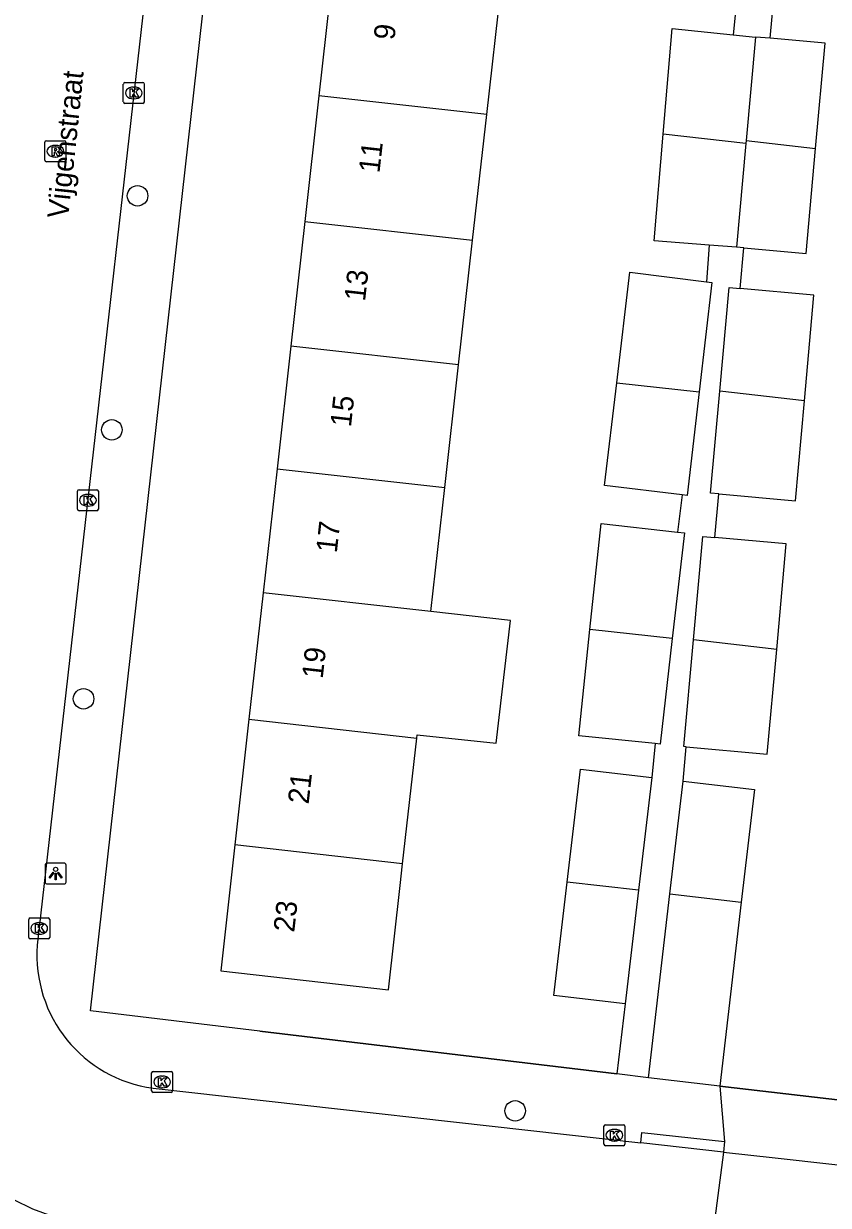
# Model space of a CAD drawing. Extents: x 162026 to 163499, y 387297 to 388169.
# Drawn here: x 162681.4 to 162719.8, y 387672.5 to 387728.8 of the extents above; entities that cross this region are included whole.
import ezdxf

# ---------------------------------------------------------------- set-up
doc = ezdxf.new("R2010")
doc.units = 0
for name, color, linetype in [('IMGEO_Boom', 7, 'Continuous'), ('IMGEO_Kolk', 7, 'Continuous'), ('IMGEO_Lichtpunt', 7, 'Continuous'), ('IMGEO_Muur', 7, 'Continuous'), ('IMGEO_Openbare_ruimte_label', 7, 'Continuous'), ('IMGEO_Pand', 7, 'Continuous'), ('IMGEO_Pand_nummerreeks', 7, 'Continuous'), ('IMGEO_Rijbaan_lokaal_open', 7, 'Continuous'), ('IMGEO_Rioolput', 7, 'Continuous'), ('IMGEO_Voetpad_open', 7, 'Continuous')]:
    doc.layers.add(name, color=color, linetype=linetype)

msp = doc.modelspace()

# ---------------------------------------------------------------- linework, layer by layer
at = {"layer": 'IMGEO_Boom'}
for centre in [(162686.856, 387720.629), (162685.631, 387709.461), (162684.282, 387696.63), (162704.86, 387676.972)]:
    msp.add_circle(centre, 0.489, dxfattribs=at)
at = {"layer": 'IMGEO_Kolk'}
for p, q in [((162686.177, 387725.11), (162686.177, 387725.962)), ((162686.252, 387726.036), (162687.104, 387726.036)), ((162686.665, 387725.816), (162686.69, 387725.816)), ((162687.178, 387725.962), (162687.178, 387725.11)), ((162686.688, 387725.256), (162686.663, 387725.256)), ((162687.104, 387725.036), (162686.252, 387725.036)), ((162684.064, 387706.603), (162684.916, 387706.603)), ((162683.989, 387705.677), (162683.989, 387706.529)), ((162684.477, 387706.383), (162684.502, 387706.383)), ((162684.99, 387706.529), (162684.99, 387705.677)), ((162684.916, 387705.603), (162684.064, 387705.603)), ((162684.5, 387705.823), (162684.475, 387705.823)), ((162681.667, 387685.248), (162681.667, 387686.1)), ((162681.742, 387686.174), (162682.594, 387686.174)), ((162682.155, 387685.954), (162682.18, 387685.954)), ((162682.668, 387686.1), (162682.668, 387685.248)), ((162682.594, 387685.174), (162681.742, 387685.174)), ((162682.178, 387685.394), (162682.153, 387685.394)), ((162687.527, 387677.926), (162687.527, 387678.778)), ((162687.602, 387678.852), (162688.454, 387678.852)), ((162688.015, 387678.632), (162688.04, 387678.632)), ((162688.528, 387678.778), (162688.528, 387677.926)), ((162688.454, 387677.852), (162687.602, 387677.852)), ((162688.038, 387678.072), (162688.013, 387678.072)), ((162709.091, 387675.384), (162709.091, 387676.236)), ((162709.166, 387676.31), (162710.018, 387676.31)), ((162710.092, 387676.236), (162710.092, 387675.384)), ((162709.579, 387676.09), (162709.604, 387676.09)), ((162710.018, 387675.31), (162709.166, 387675.31)), ((162709.602, 387675.53), (162709.577, 387675.53))]:
    msp.add_line(p, q, dxfattribs=at)
for points in [[(162686.177, 387725.11), (162686.177, 387725.962)], [(162686.252, 387726.036), (162687.104, 387726.036)], [(162686.498, 387725.736), (162686.621, 387725.736), (162686.621, 387725.585), (162686.751, 387725.736), (162686.915, 387725.736), (162686.769, 387725.585), (162686.922, 387725.336), (162686.77, 387725.336), (162686.685, 387725.5), (162686.621, 387725.433), (162686.621, 387725.336), (162686.498, 387725.336), (162686.498, 387725.736)], [(162687.178, 387725.962), (162687.178, 387725.11)], [(162687.104, 387725.036), (162686.252, 387725.036)], [(162684.064, 387706.603), (162684.916, 387706.603)], [(162683.989, 387705.677), (162683.989, 387706.529)], [(162684.31, 387706.303), (162684.433, 387706.303), (162684.433, 387706.152), (162684.563, 387706.303), (162684.727, 387706.303), (162684.581, 387706.152), (162684.734, 387705.903), (162684.582, 387705.903), (162684.497, 387706.067), (162684.433, 387706), (162684.433, 387705.903), (162684.31, 387705.903), (162684.31, 387706.303)], [(162684.99, 387706.529), (162684.99, 387705.677)], [(162684.916, 387705.603), (162684.064, 387705.603)], [(162681.667, 387685.248), (162681.667, 387686.1)], [(162681.742, 387686.174), (162682.594, 387686.174)], [(162681.988, 387685.874), (162682.111, 387685.874), (162682.111, 387685.723), (162682.241, 387685.874), (162682.405, 387685.874), (162682.259, 387685.723), (162682.412, 387685.474), (162682.26, 387685.474), (162682.175, 387685.638), (162682.111, 387685.571), (162682.111, 387685.474), (162681.988, 387685.474), (162681.988, 387685.874)], [(162682.668, 387686.1), (162682.668, 387685.248)], [(162682.594, 387685.174), (162681.742, 387685.174)], [(162687.527, 387677.926), (162687.527, 387678.778)], [(162687.602, 387678.852), (162688.454, 387678.852)], [(162687.848, 387678.552), (162687.971, 387678.552), (162687.971, 387678.401), (162688.101, 387678.552), (162688.265, 387678.552), (162688.119, 387678.401), (162688.272, 387678.152), (162688.12, 387678.152), (162688.035, 387678.316), (162687.971, 387678.249), (162687.971, 387678.152), (162687.848, 387678.152), (162687.848, 387678.552)], [(162688.528, 387678.778), (162688.528, 387677.926)], [(162688.454, 387677.852), (162687.602, 387677.852)], [(162709.091, 387675.384), (162709.091, 387676.236)], [(162709.166, 387676.31), (162710.018, 387676.31)], [(162710.092, 387676.236), (162710.092, 387675.384)], [(162709.412, 387676.01), (162709.535, 387676.01), (162709.535, 387675.859), (162709.665, 387676.01), (162709.829, 387676.01), (162709.683, 387675.859), (162709.836, 387675.61), (162709.684, 387675.61), (162709.599, 387675.774), (162709.535, 387675.707), (162709.535, 387675.61), (162709.412, 387675.61), (162709.412, 387676.01)], [(162710.018, 387675.31), (162709.166, 387675.31)]]:
    msp.add_lwpolyline(points, dxfattribs=at)
for centre, start, end in [((162686.254, 387725.96), 91.552, 178.448), ((162686.254, 387725.96), 91.552, 178.448), ((162687.102, 387725.96), 1.552, 88.448), ((162687.102, 387725.96), 1.552, 88.448), ((162686.254, 387725.112), 181.552, 268.448), ((162686.254, 387725.112), 181.552, 268.448), ((162687.102, 387725.112), 271.552, 358.448), ((162687.102, 387725.112), 271.552, 358.448), ((162684.066, 387706.527), 91.552, 178.448), ((162684.066, 387706.527), 91.552, 178.448), ((162684.914, 387706.527), 1.552, 88.448), ((162684.914, 387706.527), 1.552, 88.448), ((162684.066, 387705.679), 181.552, 268.448), ((162684.066, 387705.679), 181.552, 268.448), ((162684.914, 387705.679), 271.552, 358.448), ((162684.914, 387705.679), 271.552, 358.448), ((162681.744, 387686.098), 91.552, 178.448), ((162681.744, 387686.098), 91.552, 178.448), ((162682.592, 387686.098), 1.552, 88.448), ((162682.592, 387686.098), 1.552, 88.448), ((162681.744, 387685.25), 181.552, 268.448), ((162681.744, 387685.25), 181.552, 268.448), ((162682.592, 387685.25), 271.552, 358.448), ((162682.592, 387685.25), 271.552, 358.448), ((162687.604, 387678.776), 91.552, 178.448), ((162687.604, 387678.776), 91.552, 178.448), ((162688.452, 387678.776), 1.552, 88.448), ((162688.452, 387678.776), 1.552, 88.448), ((162687.604, 387677.928), 181.552, 268.448), ((162687.604, 387677.928), 181.552, 268.448), ((162688.452, 387677.928), 271.552, 358.448), ((162688.452, 387677.928), 271.552, 358.448), ((162709.168, 387676.234), 91.552, 178.448), ((162709.168, 387676.234), 91.552, 178.448), ((162710.016, 387676.234), 1.552, 88.448), ((162710.016, 387676.234), 1.552, 88.448), ((162709.168, 387675.386), 181.552, 268.448), ((162709.168, 387675.386), 181.552, 268.448), ((162710.016, 387675.386), 271.552, 358.448), ((162710.016, 387675.386), 271.552, 358.448)]:
    msp.add_arc(centre, 0.0765, start, end, dxfattribs=at)
for centre, major_axis, ratio, start_param, end_param in [((162686.664, 387725.536), (-0.387, 0.002), 0.722429, 4.712389, 7.853982), ((162686.689, 387725.536), (-0.39, 0.002), 0.717154, 1.570796, 4.712389), ((162684.476, 387706.103), (-0.387, 0.002), 0.722429, 4.712389, 7.853982), ((162684.501, 387706.103), (-0.39, 0.002), 0.717154, 1.570796, 4.712389), ((162682.154, 387685.674), (-0.387, 0.002), 0.722429, 4.712389, 7.853982), ((162682.179, 387685.674), (-0.39, 0.002), 0.717154, 1.570796, 4.712389), ((162688.014, 387678.352), (-0.387, 0.002), 0.722429, 4.712389, 7.853982), ((162688.039, 387678.352), (-0.39, 0.002), 0.717154, 1.570796, 4.712389), ((162709.578, 387675.81), (-0.387, 0.002), 0.722429, 4.712389, 7.853982), ((162709.603, 387675.81), (-0.39, 0.002), 0.717154, 1.570796, 4.712389)]:
    msp.add_ellipse(centre, major_axis=major_axis, ratio=ratio, start_param=start_param, end_param=end_param, dxfattribs=at)
at = {"layer": 'IMGEO_Lichtpunt'}
for p, q in [((162682.451, 387688.697), (162682.451, 387687.89)), ((162682.451, 387688.697), (162682.451, 387687.89)), ((162683.353, 387688.792), (162682.545, 387688.792)), ((162683.353, 387688.792), (162682.545, 387688.792)), ((162683.447, 387687.89), (162683.447, 387688.697)), ((162683.447, 387687.89), (162683.447, 387688.697)), ((162682.545, 387687.796), (162683.353, 387687.796)), ((162682.545, 387687.796), (162683.353, 387687.796))]:
    msp.add_line(p, q, dxfattribs=at)
for points in [[(162682.825, 387688.361), (162682.864, 387688.333), (162682.676, 387688.071), (162682.638, 387688.098), (162682.825, 387688.361)], [(162682.927, 387688.313), (162682.974, 387688.313), (162682.974, 387687.991), (162682.927, 387687.991), (162682.927, 387688.313)], [(162683.037, 387688.333), (162683.075, 387688.36), (162683.262, 387688.098), (162683.223, 387688.07), (162683.037, 387688.333)]]:
    msp.add_lwpolyline(points, dxfattribs=at)
msp.add_circle((162682.95, 387688.495), 0.0994, dxfattribs=at)
for centre, start, end in [((162682.545, 387688.697), 90, 180), ((162682.545, 387688.697), 90, 180), ((162683.353, 387688.697), 0, 90), ((162683.353, 387688.697), 0, 90), ((162682.545, 387687.89), 180, 270), ((162682.545, 387687.89), 180, 270), ((162683.353, 387687.89), 270, 0), ((162683.353, 387687.89), 270, 360)]:
    msp.add_arc(centre, 0.0946, start, end, dxfattribs=at)
at = {"layer": 'IMGEO_Muur'}
for points in [[(162692.691, 387680.771), (162709.705, 387678.733)], [(162714.612, 387678.153), (162728.159, 387676.579)]]:
    msp.add_lwpolyline(points, dxfattribs=at)
at = {"layer": 'IMGEO_Pand'}
for points in [[(162696.189, 387731.502), (162695.505, 387725.405)], [(162703.505, 387724.507), (162704.189, 387730.604)], [(162711.918, 387723.563), (162712.349, 387728.609), (162715.258, 387728.313)], [(162715.258, 387728.313), (162716.322, 387728.205)], [(162716.322, 387728.205), (162715.875, 387723.265)], [(162717.023, 387728.142), (162716.322, 387728.205)], [(162719.184, 387722.886), (162719.639, 387727.905), (162717.023, 387728.142)], [(162695.505, 387725.405), (162694.832, 387719.407)], [(162703.505, 387724.507), (162695.505, 387725.405)], [(162702.832, 387718.509), (162703.505, 387724.507)], [(162714.118, 387718.277), (162711.483, 387718.479), (162711.918, 387723.563)], [(162715.862, 387723.121), (162711.918, 387723.563)], [(162715.862, 387723.121), (162715.414, 387718.177)], [(162715.875, 387723.265), (162715.862, 387723.121)], [(162715.875, 387723.265), (162719.184, 387722.886)], [(162715.761, 387718.146), (162718.73, 387717.876), (162719.184, 387722.886)], [(162694.832, 387719.407), (162694.164, 387713.455)], [(162694.832, 387719.407), (162702.832, 387718.509)], [(162702.164, 387712.557), (162702.832, 387718.509)], [(162715.414, 387718.177), (162714.118, 387718.277)], [(162715.761, 387718.146), (162715.414, 387718.177)], [(162709.704, 387711.711), (162710.329, 387716.983), (162713.982, 387716.518)], [(162713.982, 387716.518), (162714.239, 387716.485), (162713.633, 387711.27)], [(162714.612, 387711.315), (162715.059, 387716.255), (162715.585, 387716.207)], [(162718.651, 387710.853), (162719.107, 387715.889), (162715.585, 387716.207)], [(162694.164, 387713.455), (162693.508, 387707.604)], [(162702.164, 387712.557), (162694.164, 387713.455)], [(162701.508, 387706.706), (162702.164, 387712.557)], [(162712.817, 387706.357), (162709.122, 387706.801), (162709.704, 387711.711)], [(162709.704, 387711.711), (162713.633, 387711.27)], [(162713.633, 387711.27), (162713.058, 387706.328), (162712.817, 387706.357)], [(162714.565, 387706.406), (162714.17, 387706.442), (162714.612, 387711.315)], [(162718.651, 387710.853), (162714.612, 387711.315)], [(162714.565, 387706.406), (162718.219, 387706.076), (162718.651, 387710.853)], [(162693.508, 387707.604), (162692.845, 387701.693)], [(162693.508, 387707.604), (162701.508, 387706.706)], [(162700.844, 387700.794), (162701.508, 387706.706)], [(162708.428, 387699.942), (162708.964, 387704.99), (162712.604, 387704.58)], [(162712.604, 387704.58), (162712.927, 387704.544), (162712.349, 387699.502)], [(162713.357, 387699.44), (162713.804, 387704.382), (162714.378, 387704.33)], [(162717.331, 387698.986), (162717.787, 387704.022), (162714.378, 387704.33)], [(162692.845, 387701.693), (162692.167, 387695.654)], [(162700.844, 387700.794), (162692.845, 387701.693)], [(162700.167, 387694.755), (162700.185, 387694.914), (162703.953, 387694.516), (162704.642, 387700.368), (162700.844, 387700.794)], [(162711.535, 387694.491), (162707.888, 387694.86), (162708.428, 387699.942)], [(162712.349, 387699.502), (162708.428, 387699.942)], [(162712.349, 387699.502), (162711.772, 387694.467), (162711.535, 387694.491)], [(162713.021, 387694.343), (162712.896, 387694.354), (162713.357, 387699.44)], [(162717.331, 387698.986), (162713.357, 387699.44)], [(162713.021, 387694.343), (162716.879, 387693.993), (162717.331, 387698.986)], [(162692.167, 387695.654), (162691.494, 387689.659)], [(162692.167, 387695.654), (162700.167, 387694.755)], [(162699.494, 387688.76), (162700.167, 387694.755)], [(162707.34, 387687.878), (162707.973, 387693.274), (162711.372, 387692.876)], [(162711.372, 387692.876), (162710.741, 387687.496)], [(162712.242, 387687.324), (162712.872, 387692.7)], [(162712.872, 387692.7), (162716.271, 387692.301), (162715.642, 387686.935)], [(162691.494, 387689.659), (162690.82, 387683.649), (162698.819, 387682.751), (162699.377, 387687.72), (162699.494, 387688.76)], [(162699.494, 387688.76), (162691.494, 387689.659)], [(162710.106, 387682.078), (162706.707, 387682.476), (162707.34, 387687.878)], [(162710.741, 387687.496), (162707.34, 387687.878)], [(162710.741, 387687.496), (162710.106, 387682.078)], [(162711.213, 387678.552), (162712.242, 387687.324)], [(162712.242, 387687.324), (162715.642, 387686.935)], [(162715.642, 387686.935), (162714.612, 387678.153)], [(162714.612, 387678.153), (162711.213, 387678.552)]]:
    msp.add_lwpolyline(points, dxfattribs=at)
at = {"layer": 'IMGEO_Rijbaan_lokaal_open'}
for points in [[(162691.166, 387764.8), (162689.466, 387750), (162682.076, 387684.879)], [(162687.601, 387678.047), (162710.847, 387675.444)], [(162714.791, 387675.007), (162710.847, 387675.444)], [(162714.791, 387675.007), (162713.893, 387668.074)], [(162714.791, 387675.007), (162717.25, 387674.735), (162731.345, 387673.163)], [(162713.893, 387668.074), (162685.001, 387671.444), (162684.801, 387671.47), (162683.8, 387671.654), (162682.821, 387671.927), (162681.869, 387672.286), (162680.953, 387672.729), (162680.081, 387673.252), (162679.259, 387673.851)]]:
    msp.add_lwpolyline(points, dxfattribs=at)
msp.add_arc((162688.471, 387684.4), 6.413, 175.719, 262.2056, dxfattribs=at)
at = {"layer": 'IMGEO_Rioolput'}
for p, q in [((162682.435, 387722.33), (162682.435, 387723.182)), ((162682.51, 387723.256), (162683.362, 387723.256)), ((162682.923, 387723.036), (162682.948, 387723.036)), ((162683.436, 387723.182), (162683.436, 387722.33)), ((162682.946, 387722.476), (162682.921, 387722.476)), ((162683.362, 387722.256), (162682.51, 387722.256))]:
    msp.add_line(p, q, dxfattribs=at)
for points in [[(162682.435, 387722.33), (162682.435, 387723.182)], [(162682.51, 387723.256), (162683.362, 387723.256)], [(162683.024, 387722.954), (162682.772, 387722.956), (162682.772, 387722.556)], [(162683.436, 387723.182), (162683.436, 387722.33)], [(162682.772, 387722.556), (162682.896, 387722.556), (162682.896, 387722.718), (162682.907, 387722.718)], [(162682.95, 387722.875), (162682.896, 387722.875), (162682.896, 387722.794)], [(162682.896, 387722.794), (162682.948, 387722.794)], [(162682.954, 387722.689), (162683.025, 387722.556), (162683.165, 387722.556), (162683.1, 387722.682)], [(162683.362, 387722.256), (162682.51, 387722.256)]]:
    msp.add_lwpolyline(points, dxfattribs=at)
for centre, radius, start, end in [((162682.512, 387723.18), 0.0765, 91.552, 178.448), ((162682.512, 387723.18), 0.0765, 91.552, 178.448), ((162683.023, 387722.844), 0.109, 350.3612, 89.416), ((162683.36, 387723.18), 0.0765, 1.552, 88.448), ((162683.36, 387723.18), 0.0765, 1.552, 88.448), ((162682.906, 387722.665), 0.0533, 26.0293, 88.6989), ((162682.932, 387722.983), 0.19, 274.7715, 282.9687), ((162682.956, 387722.779), 0.0964, 77.0061, 93.1865), ((162682.97, 387722.836), 0.0378, 276.6634, 79.6772), ((162683.021, 387722.844), 0.112, 277.5842, 350.9817), ((162683.005, 387722.629), 0.108, 29.5134, 73.7905), ((162682.512, 387722.332), 0.0765, 181.552, 268.448), ((162682.512, 387722.332), 0.0765, 181.552, 268.448), ((162683.36, 387722.332), 0.0765, 271.552, 358.448), ((162683.36, 387722.332), 0.0765, 271.552, 358.448)]:
    msp.add_arc(centre, radius, start, end, dxfattribs=at)
for centre, major_axis, ratio, start_param, end_param in [((162682.922, 387722.756), (-0.387, 0.002), 0.722429, 4.712389, 7.853982), ((162682.947, 387722.756), (-0.39, 0.002), 0.717154, 1.570796, 4.712389)]:
    msp.add_ellipse(centre, major_axis=major_axis, ratio=ratio, start_param=start_param, end_param=end_param, dxfattribs=at)
at = {"layer": 'IMGEO_Voetpad_open'}
for points in [[(162709.705, 387678.733), (162692.691, 387680.771), (162684.608, 387681.74), (162692.281, 387750), (162692.995, 387756.348)], [(162742.804, 387750.726), (162734.221, 387675.875), (162728.159, 387676.579), (162714.612, 387678.153)], [(162715.466, 387730.36), (162715.258, 387728.313)], [(162717.023, 387728.142), (162717.212, 387730.231)], [(162714.118, 387718.277), (162713.982, 387716.518)], [(162715.585, 387716.207), (162715.761, 387718.146)], [(162712.817, 387706.357), (162712.604, 387704.58)], [(162714.378, 387704.33), (162714.565, 387706.406)], [(162711.535, 387694.491), (162711.372, 387692.876)], [(162712.872, 387692.7), (162713.021, 387694.343)], [(162710.106, 387682.078), (162709.705, 387678.733)], [(162711.213, 387678.552), (162709.705, 387678.733)], [(162714.612, 387678.153), (162714.846, 387675.504)], [(162710.847, 387675.444), (162710.902, 387675.941), (162714.846, 387675.504)], [(162714.846, 387675.504), (162714.791, 387675.007)]]:
    msp.add_lwpolyline(points, dxfattribs=at)

# ---------------------------------------------------------------- texts
at = {"layer": 'IMGEO_Openbare_ruimte_label'}
msp.add_text('Vijgenstraat', height=1, rotation=83.97, dxfattribs=at).set_placement((162683.544, 387719.512))
at = {"layer": 'IMGEO_Pand_nummerreeks'}
for s, rotation, p in [('9', 83.5977, (162699.101, 387728.031)), ('11', 83.5977, (162698.388, 387721.685)), ('13', 83.5977, (162697.702, 387715.569)), ('15', 83.5977, (162697.028, 387709.566)), ('17', 83.5977, (162696.354, 387703.563)), ('19', 83.6003, (162695.681, 387697.56)), ('21', 83.5977, (162695.01, 387691.579)), ('23', 83.5977, (162694.324, 387685.464))]:
    msp.add_text(s, height=1, rotation=rotation, dxfattribs=at).set_placement(p)

doc.saveas('drawing.dxf')
